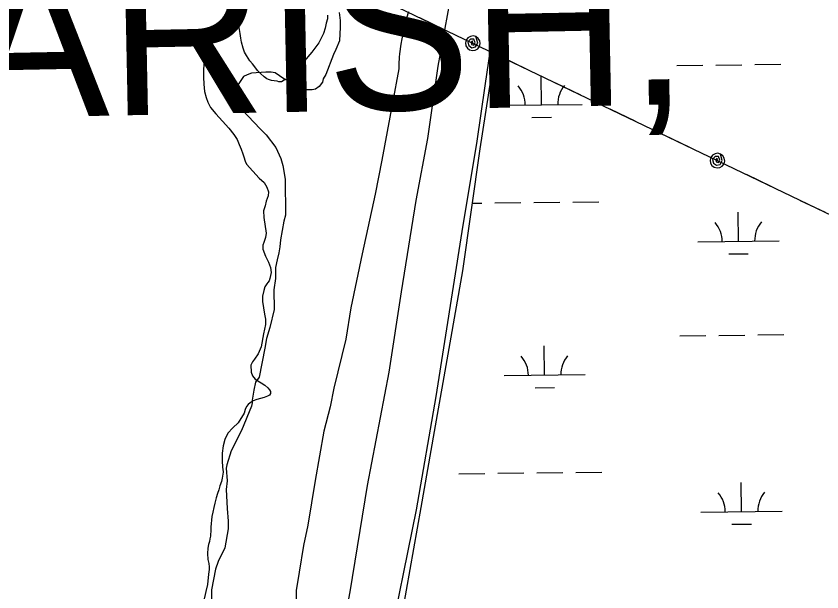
# Model space of a CAD drawing. Extents: x 3683402 to 3721514, y 487807 to 513565.
# Drawn here: x 3717407 to 3718399, y 494184 to 494893 of the extents above; entities that cross this region are included whole.
import ezdxf

# ---------------------------------------------------------------- set-up
doc = ezdxf.new("R2010")
doc.units = 0
for name, color, linetype in [('V-LEVE-TOET', 7, 'Continuous'), ('V-SITE-VEGE', 7, 'Continuous'), ('V-TOPO-GNAM-IDEN', 7, 'Continuous'), ('V-TOPO-SHOR', 7, 'Continuous'), ('V-UTIL-LINE', 7, 'Continuous'), ('V-WETL-SWMP', 7, 'Continuous')]:
    doc.layers.add(name, color=color, linetype=linetype)

msp = doc.modelspace()

# ---------------------------------------------------------------- linework, layer by layer
at = {"layer": 'V-LEVE-TOET'}
for points in [[(3717704.06, 493571.54), (3717719.31, 493645.59), (3717732.7, 493714), (3717757.48, 493856.72), (3717782.3, 493992.56), (3717801.88, 494098.37), (3717818.13, 494184.5), (3717839.53, 494315.41), (3717866.3, 494454.7), (3717881.49, 494553.6), (3717899.56, 494665.8), (3717913.89, 494742.09), (3717926.68, 494831.15), (3717941, 494909.41)], [(3717999.24, 494910.62), (3717984.08, 494807.28), (3717974.13, 494738.89), (3717955.56, 494627.67), (3717923.73, 494424.92), (3717899.43, 494285.16), (3717863.04, 494105.5), (3717831.5, 493940.12), (3717804.75, 493797.39), (3717777.04, 493651.22), (3717759.54, 493572.19)]]:
    msp.add_lwpolyline(points, dxfattribs=at)
at = {"layer": 'V-SITE-VEGE'}
for p, q in [((3717804.7, 494897.17), (3717805.81, 494887.69)), ((3717805.81, 494887.69), (3717805.86, 494879.26)), ((3717805.86, 494879.26), (3717804.9, 494862.39)), ((3717804.9, 494862.39), (3717800.74, 494851.82)), ((3717797.61, 494845.48), (3717788.26, 494821.18)), ((3717800.74, 494851.82), (3717797.61, 494845.48)), ((3717687.06, 494818.51), (3717681.83, 494811.1)), ((3717691.27, 494820.64), (3717687.06, 494818.51)), ((3717696.53, 494822.78), (3717691.27, 494820.64)), ((3717714.44, 494823.93), (3717696.53, 494822.78)), ((3717720.77, 494823.97), (3717714.44, 494823.93)), ((3717726.04, 494822.94), (3717720.77, 494823.97)), ((3717736.63, 494815.62), (3717726.04, 494822.94)), ((3717739.8, 494814.59), (3717736.63, 494815.62)), ((3717785.12, 494815.89), (3717784.09, 494811.67)), ((3717788.26, 494821.18), (3717785.12, 494815.89)), ((3717681.83, 494811.1), (3717679.74, 494807.93)), ((3717679.74, 494807.93), (3717679.77, 494802.66)), ((3717746.15, 494810.4), (3717739.8, 494814.59)), ((3717751.45, 494805.16), (3717746.15, 494810.4)), ((3717757.78, 494803.09), (3717751.45, 494805.16)), ((3717779.9, 494806.37), (3717775.7, 494803.19)), ((3717784.09, 494811.67), (3717779.9, 494806.37)), ((3717679.77, 494802.66), (3717676.66, 494793.15)), ((3717764.11, 494802.07), (3717757.78, 494803.09)), ((3717771.49, 494802.11), (3717764.11, 494802.07)), ((3717775.7, 494803.19), (3717771.49, 494802.11)), ((3717676.66, 494793.15), (3717676.67, 494791.04)), ((3717676.67, 494791.04), (3717677.75, 494786.83)), ((3717677.75, 494786.83), (3717685.18, 494777.38)), ((3717685.18, 494777.38), (3717707.45, 494754.31)), ((3717707.45, 494754.31), (3717714.87, 494746.98)), ((3717714.87, 494746.98), (3717726.55, 494731.23)), ((3717726.55, 494731.23), (3717732.95, 494717.56)), ((3717732.95, 494717.56), (3717735.11, 494709.13)), ((3717735.11, 494709.13), (3717738.36, 494692.28)), ((3717738.36, 494692.28), (3717738.61, 494648.01)), ((3717738.61, 494648.01), (3717736.54, 494640.62)), ((3717736.54, 494640.62), (3717732.45, 494617.4)), ((3717732.45, 494617.4), (3717731.44, 494608.96)), ((3717731.44, 494608.96), (3717730.43, 494601.57)), ((3717730.43, 494601.57), (3717728.37, 494593.13)), ((3717728.37, 494593.13), (3717726.31, 494583.63)), ((3717726.31, 494583.63), (3717726.39, 494569.92)), ((3717726.39, 494569.92), (3717724.36, 494556.21)), ((3717724.36, 494556.21), (3717724.49, 494531.96)), ((3717724.49, 494531.96), (3717719.34, 494509.79)), ((3717719.34, 494509.79), (3717715.2, 494496.06)), ((3717715.2, 494496.06), (3717713.16, 494484.46)), ((3717713.16, 494484.46), (3717705.98, 494448.57)), ((3717705.98, 494448.57), (3717701.79, 494442.23)), ((3717701.79, 494442.23), (3717699.74, 494432.72)), ((3717699.74, 494432.72), (3717697.7, 494420.06)), ((3717697.7, 494420.06), (3717697.72, 494416.9)), ((3717696.69, 494412.68), (3717684.2, 494383.09)), ((3717697.72, 494416.9), (3717696.69, 494412.68)), ((3717684.2, 494383.09), (3717671.69, 494357.72)), ((3717671.69, 494357.72), (3717666.51, 494340.82)), ((3717666.51, 494340.82), (3717665.48, 494336.6)), ((3717665.48, 494336.6), (3717666.62, 494320.79)), ((3717666.62, 494320.79), (3717665.63, 494310.24)), ((3717665.63, 494310.24), (3717666.81, 494287.06)), ((3717666.81, 494287.06), (3717667.95, 494271.25)), ((3717667.95, 494271.25), (3717668, 494261.76)), ((3717668, 494261.76), (3717663.91, 494238.54)), ((3717663.91, 494238.54), (3717655.57, 494221.63)), ((3717655.57, 494221.63), (3717652.46, 494212.12)), ((3717652.46, 494212.12), (3717647.33, 494186.79)), ((3717647.33, 494186.79), (3717647.43, 494169.92))]:
    msp.add_line(p, q, dxfattribs=at)
at = {"layer": 'V-TOPO-SHOR'}
for points in [[(3717889.97, 494898.25), (3717887.53, 494890.24), (3717883.17, 494871.48), (3717880.76, 494858.36), (3717878.73, 494846.29), (3717878.35, 494842.36), (3717878.14, 494833.71), (3717878.08, 494828.05)], [(3717790.43, 494894.01), (3717790.22, 494889.54), (3717788.84, 494884.37), (3717787.46, 494878.02), (3717785.39, 494871.44), (3717782.6, 494865.79), (3717779.58, 494859.9), (3717775.85, 494854.95), (3717770.96, 494848.58), (3717766.06, 494842.68), (3717748.79, 494821.93), (3717742.25, 494816.26), (3717737.1, 494813.88), (3717733.59, 494812.21), (3717730.3, 494812.2), (3717728.42, 494812.66), (3717724.66, 494813.34), (3717721.37, 494813.79), (3717717.61, 494814.71), (3717715.49, 494815.87), (3717712.42, 494818.21), (3717707.7, 494822.41), (3717704.16, 494826.14), (3717700.61, 494830.59), (3717697.77, 494834.09), (3717694.47, 494837.83), (3717690.44, 494844.38), (3717688.07, 494848.6), (3717686.4, 494853.28), (3717684.48, 494861.02), (3717683.51, 494865.71), (3717682.77, 494871.58), (3717682.05, 494876.27), (3717681.56, 494878.85), (3717679.91, 494880.95), (3717678.25, 494882.59), (3717677.08, 494883.29), (3717671.9, 494884.9), (3717667.68, 494884.88), (3717660.88, 494882.26), (3717653.39, 494877.52), (3717648.02, 494871.86), (3717643.84, 494863.15), (3717641.54, 494855.15), (3717639.94, 494846.45), (3717638.59, 494836.58), (3717637.7, 494827.42), (3717637.75, 494817.79), (3717638.04, 494809.11), (3717639.02, 494800.19), (3717640.94, 494792.69), (3717643.09, 494787.07), (3717646.41, 494780.51), (3717652.79, 494772.56), (3717660.83, 494763.68), (3717668.62, 494754.8), (3717675.01, 494747.09), (3717679.03, 494741), (3717681.65, 494734.91), (3717683.79, 494728.96), (3717685.94, 494723.34), (3717687.13, 494719.59), (3717688.81, 494714.2), (3717690.47, 494710.68), (3717706.23, 494693.53)], [(3717878.08, 494828.05), (3717870.32, 494785.98), (3717857.33, 494715.46), (3717848.87, 494673.62), (3717832.83, 494600.27), (3717819.11, 494533.75), (3717812.98, 494495.2), (3717798.07, 494434.96)], [(3717706.23, 494693.53), (3717712.15, 494687.95), (3717715.71, 494682.6), (3717717.45, 494676.71), (3717717.08, 494671.86), (3717714.89, 494665.3), (3717713.35, 494659.52), (3717711.68, 494653.22), (3717711.73, 494645.23), (3717714.58, 494625.98), (3717713.96, 494620.35), (3717711.77, 494614.31), (3717710.73, 494610.89), (3717710.76, 494606.05), (3717713.95, 494597.55), (3717717.66, 494589.97), (3717719.93, 494583.69), (3717720.75, 494577.41), (3717719.48, 494569.8), (3717718.44, 494567.17), (3717717.02, 494564.93), (3717715.71, 494563.36), (3717713.24, 494559.93), (3717711.7, 494555.21), (3717710.42, 494548.39), (3717710.33, 494541.84), (3717711.29, 494533.98), (3717712.9, 494526.26), (3717713.86, 494519.97), (3717713.76, 494513.42), (3717711.6, 494501.75), (3717708.54, 494485.74), (3717704.79, 494477.47), (3717700.37, 494470.63), (3717698.03, 494467.47), (3717695.95, 494463.27), (3717696.26, 494454.62), (3717698.12, 494450.05), (3717701.02, 494446.26), (3717704.45, 494443.92), (3717708.52, 494441.58), (3717712.99, 494438.6), (3717716.81, 494435.34), (3717718.92, 494432.86), (3717719.98, 494430.77), (3717719.99, 494428.54), (3717718.82, 494426.57), (3717716.6, 494425.25), (3717712.16, 494423.52), (3717707.84, 494422.32), (3717703.26, 494421.11), (3717698.94, 494419.52), (3717695.03, 494416.88), (3717692.81, 494414.77), (3717690.6, 494412.66), (3717688.91, 494408.98), (3717687.5, 494404.39), (3717680.22, 494392.42), (3717673.84, 494386.36), (3717667.71, 494379.78), (3717663.83, 494372.02), (3717661.77, 494364.15), (3717660.51, 494354.84), (3717660.43, 494345.53), (3717660.87, 494337.94), (3717661.82, 494332.04), (3717661.89, 494331.53)], [(3717798.07, 494434.96), (3717793.71, 494412.09), (3717785.62, 494382.3), (3717775.07, 494321.31), (3717765.94, 494266.48), (3717760.71, 494241.29), (3717755.25, 494208.5), (3717751.71, 494186.21), (3717751.64, 494173.36), (3717751.46, 494159.34), (3717746.95, 494121.97), (3717743.8, 494098.24), (3717740.35, 494081.58)], [(3717661.89, 494331.53), (3717660.75, 494324.45), (3717659.6, 494319.99), (3717657.92, 494314.87), (3717656.38, 494309.88), (3717654.7, 494305.42), (3717653.02, 494300.03), (3717651.49, 494293.6), (3717650.21, 494288.23), (3717649.06, 494282.45), (3717648.04, 494276.95), (3717647.28, 494272.75), (3717646.91, 494268.68), (3717646.54, 494263.97), (3717646.57, 494258.59), (3717646.33, 494255.32), (3717646.08, 494253.09), (3717645.44, 494249.41), (3717644.8, 494246.27), (3717643.91, 494242.46), (3717643.01, 494238), (3717642.39, 494231.58), (3717643.09, 494224.37), (3717644.17, 494219.14), (3717644.71, 494215.21), (3717644.47, 494211.8), (3717643.97, 494206.03), (3717642.34, 494193.45), (3717640.42, 494184.79), (3717637.48, 494171.93)]]:
    msp.add_lwpolyline(points, dxfattribs=at)
at = {"layer": 'V-UTIL-LINE'}
for points in [[(3716029.77, 495789.78), (3718896.17, 494414.88), (3719342.98, 494199.12)], [(3717903.38, 494891.08), (3717934.04, 494876.38)], [(3717969.19, 494859.51), (3717968.74, 494862.35), (3717967.07, 494860.74), (3717967.57, 494858.04), (3717970.33, 494857.07), (3717971.95, 494860.06), (3717970.5, 494864.52), (3717966.23, 494864.6), (3717963.04, 494860.93), (3717964.34, 494856.54), (3717967.86, 494853.78), (3717972.54, 494854.94), (3717975.21, 494859.75), (3717973.09, 494867.63), (3717969.69, 494868.5), (3717966.21, 494868.01), (3717963.19, 494866.22), (3717961.08, 494863.41), (3717960.21, 494860.01), (3717960.7, 494856.53), (3717962.49, 494853.51), (3717965.3, 494851.4), (3717968.7, 494850.53), (3717972.18, 494851.02), (3717975.2, 494852.81), (3717977.31, 494855.62), (3717978.18, 494859.02), (3717977.68, 494862.5), (3717975.9, 494865.52), (3717973.09, 494867.63)], [(3718004.37, 494842.65), (3718035.02, 494827.94)], [(3718071.09, 494810.64), (3718101.75, 494795.94)], [(3718137.81, 494778.64), (3718168.47, 494763.93)], [(3718204.53, 494746.63), (3718235.19, 494731.93)], [(3718270.34, 494715.07), (3718269.89, 494717.91), (3718268.22, 494716.29), (3718268.72, 494713.59), (3718271.48, 494712.62), (3718273.09, 494715.61), (3718271.65, 494720.07), (3718267.38, 494720.15), (3718264.19, 494716.48), (3718265.49, 494712.09), (3718269, 494709.33), (3718273.69, 494710.49), (3718276.35, 494715.3), (3718274.23, 494723.18), (3718270.83, 494724.05), (3718267.36, 494723.55), (3718264.33, 494721.77), (3718262.23, 494718.96), (3718261.35, 494715.56), (3718261.85, 494712.08), (3718263.64, 494709.06), (3718266.45, 494706.95), (3718269.85, 494706.08), (3718273.33, 494706.58), (3718276.35, 494708.36), (3718278.46, 494711.17), (3718279.33, 494714.57), (3718278.83, 494718.05), (3718277.04, 494721.07), (3718274.23, 494723.18)], [(3718305.52, 494698.19), (3718336.17, 494683.49)], [(3718372.24, 494666.19), (3718402.9, 494651.48)]]:
    msp.add_lwpolyline(points, dxfattribs=at)
at = {"layer": 'V-WETL-SWMP'}
for p, q in [((3718020.88, 494989.57), (3718001.85, 494885.39)), ((3718001.85, 494885.39), (3717977.82, 494729.45)), ((3718220.25, 494832.1), (3718252.25, 494832.47)), ((3718268.25, 494832.66), (3718300.24, 494833.03)), ((3718316.24, 494833.22), (3718348.24, 494833.59)), ((3718053.74, 494783.73), (3718053.32, 494819.73)), ((3718003.74, 494783.15), (3718103.73, 494784.31)), ((3718041.92, 494768.16), (3718065.91, 494768.44)), ((3717977.82, 494729.45), (3717956.49, 494579.41)), ((3717968.33, 494662.66), (3717980.29, 494662.8)), ((3717996.29, 494662.99), (3718028.29, 494663.36)), ((3718044.29, 494663.54), (3718076.29, 494663.92)), ((3718092.29, 494664.1), (3718124.28, 494664.47)), ((3718296.18, 494615.73), (3718295.76, 494651.72)), ((3718246.18, 494615.15), (3718346.17, 494616.31)), ((3718284.36, 494600.16), (3718308.36, 494600.44)), ((3717956.49, 494579.41), (3717939.77, 494483.67)), ((3718224.12, 494499.45), (3718256.11, 494499.82)), ((3718272.11, 494500.01), (3718304.11, 494500.38)), ((3718320.11, 494500.57), (3718352.11, 494500.94)), ((3717939.77, 494483.67), (3717921.52, 494381.66)), ((3718057.6, 494451.08), (3718057.18, 494487.08)), ((3718007.61, 494450.5), (3718107.6, 494451.66)), ((3718045.78, 494435.51), (3718069.78, 494435.79)), ((3717921.52, 494381.66), (3717904.98, 494288.09)), ((3717952.16, 494329.78), (3717984.16, 494330.15)), ((3718000.16, 494330.33), (3718032.16, 494330.71)), ((3718048.16, 494330.89), (3718080.15, 494331.26)), ((3718096.15, 494331.45), (3718128.15, 494331.82)), ((3718300.04, 494283.07), (3718299.63, 494319.07)), ((3717904.98, 494288.09), (3717882.36, 494160.38)), ((3718250.05, 494282.49), (3718350.04, 494283.66)), ((3718288.22, 494267.5), (3718312.22, 494267.78))]:
    msp.add_line(p, q, dxfattribs=at)
for centre, start, end in [((3717998.49, 494783.57), 359.89418, 41.43784), ((3718108.97, 494784.85), 139.89418, 181.43783), ((3718240.93, 494615.56), 359.89418, 41.43784), ((3718351.41, 494616.84), 139.89418, 181.43783), ((3718002.36, 494450.91), 359.89418, 41.43784), ((3718112.84, 494452.2), 139.89418, 181.43783), ((3718244.8, 494282.91), 359.89418, 41.43784), ((3718355.28, 494284.19), 139.89418, 181.43783)]:
    msp.add_arc(centre, 35.25, start, end, dxfattribs=at)

# ---------------------------------------------------------------- texts
at = {"layer": 'V-TOPO-GNAM-IDEN'}
msp.add_text('PARISH,', height=200, rotation=1.14865, dxfattribs=at).set_placement((3717165.76, 494763.29))

doc.saveas('drawing.dxf')
